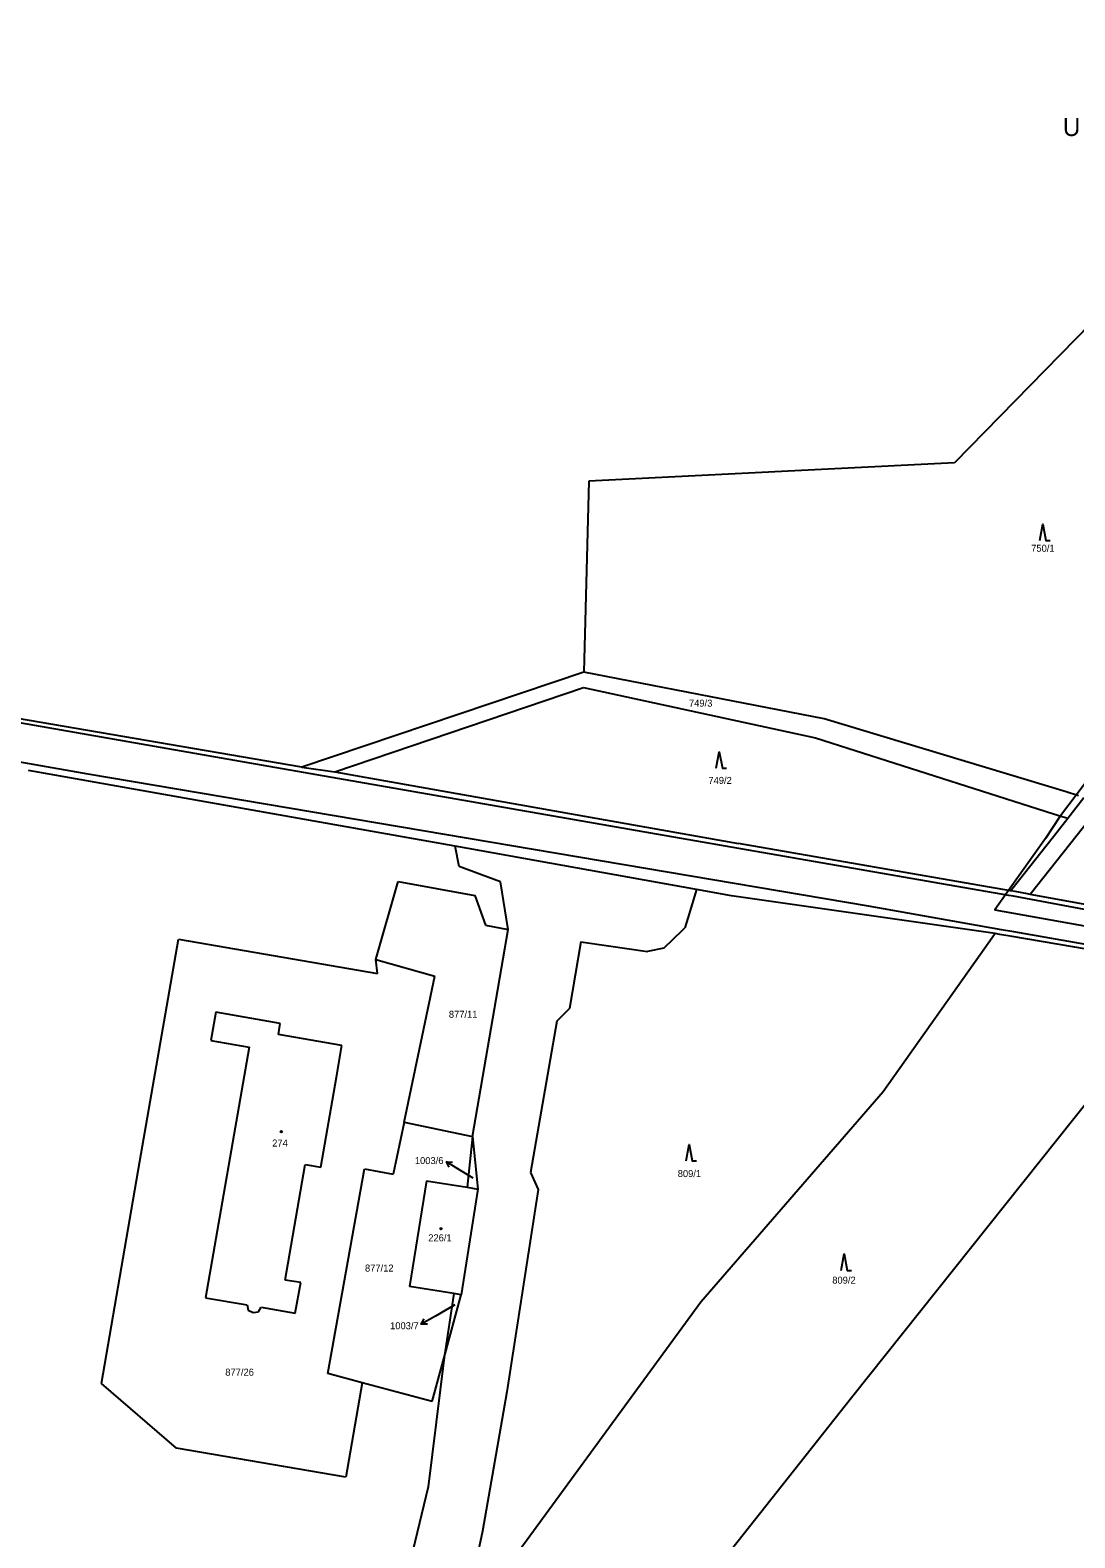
# Model space of a CAD drawing. Extents: x -749173 to -746119, y -1132678 to -1130338.
# Drawn here: x -748729.9 to -748475.9, y -1131881.8 to -1131515.2 of the extents above; entities that cross this region are included whole.
import ezdxf

# ---------------------------------------------------------------- set-up
doc = ezdxf.new("R2010")
doc.units = 0
for name, color, linetype in [('Vrstva 1', 7, 'Continuous'), ('Vrstva 15', 7, 'Continuous'), ('Vrstva 16', 7, 'Continuous'), ('Vrstva 18', 7, 'Continuous'), ('Vrstva 19', 7, 'Continuous'), ('Vrstva 25', 7, 'Continuous'), ('Vrstva 3', 7, 'Continuous'), ('Vrstva 37', 7, 'Continuous'), ('Vrstva 4', 7, 'Continuous'), ('Vrstva 52', 7, 'Continuous'), ('Vrstva 6', 7, 'Continuous')]:
    doc.layers.add(name, color=color, linetype=linetype)

msp = doc.modelspace()

# ---------------------------------------------------------------- linework, layer by layer
at = {"layer": 'Vrstva 1'}
for points in [[(-748595.3, -1131671.34), (-748663.85, -1131694.47)], [(-748536.85, -1131682.69), (-748595.3, -1131671.34)], [(-748655.85, -1131695.53), (-748595.41, -1131675.08)], [(-748595.41, -1131675.08), (-748538.96, -1131687.27)], [(-748663.85, -1131694.47), (-748736.21, -1131682.05)], [(-748477.99, -1131700.43), (-748536.85, -1131682.69)], [(-748538.96, -1131687.27), (-748481.08, -1131705.74)], [(-748626.55, -1131713.65), (-748730.35, -1131695.21)], [(-748663.85, -1131694.47), (-748655.85, -1131695.53)], [(-748655.85, -1131695.53), (-748557.65, -1131712.96)], [(-748475.01, -1131701.42), (-748477.99, -1131700.43)], [(-748477.57, -1131706.86), (-748473.73, -1131701.81)], [(-748470.71, -1131705.15), (-748486.77, -1131725.36)], [(-748481.08, -1131705.74), (-748478.16, -1131706.67)], [(-748480.21, -1131710.19), (-748477.57, -1131706.86)], [(-748478.16, -1131706.67), (-748477.57, -1131706.86)], [(-748489.33, -1131721.72), (-748480.21, -1131710.19)], [(-748625.6, -1131718.56), (-748626.55, -1131713.65)], [(-748567.86, -1131724.16), (-748626.55, -1131713.65)], [(-748491.53, -1131724.49), (-748557.65, -1131712.96)], [(-748620.21, -1131720.57), (-748625.6, -1131718.56)], [(-748645.91, -1131741.23), (-748640.47, -1131722.19)], [(-748640.47, -1131722.19), (-748621.77, -1131725.66)], [(-748615.58, -1131722.3), (-748620.21, -1131720.57)], [(-748613.66, -1131733.87), (-748615.58, -1131722.3)], [(-748491.53, -1131724.49), (-748489.33, -1131721.72)], [(-748621.77, -1131725.66), (-748619.2, -1131732.82)], [(-748567.86, -1131724.16), (-748568.93, -1131727.63)], [(-748559.36, -1131725.7), (-748567.86, -1131724.16)], [(-748495.25, -1131734.91), (-748559.36, -1131725.7)], [(-748490.41, -1131724.69), (-748491.53, -1131724.49)], [(-748487.42, -1131725.24), (-748490.41, -1131724.69)], [(-748486.77, -1131725.36), (-748487.42, -1131725.24)], [(-748449.71, -1131732.09), (-748486.77, -1131725.36)], [(-748568.93, -1131727.63), (-748570.01, -1131731.13)], [(-748622.33, -1131784.2), (-748613.66, -1131733.87)], [(-748619.2, -1131732.82), (-748613.66, -1131733.87)], [(-748575.86, -1131738.44), (-748571.32, -1131734.04)], [(-748571.32, -1131734.04), (-748570.74, -1131733.48)], [(-748570.01, -1131731.13), (-748570.74, -1131733.48)], [(-748703.22, -1131790.24), (-748693.84, -1131736.26)], [(-748693.84, -1131736.26), (-748645.45, -1131744.6)], [(-748596.01, -1131736.92), (-748598.76, -1131753.09)], [(-748596.01, -1131736.92), (-748589.29, -1131737.88)], [(-748495.98, -1131735.94), (-748497.94, -1131738.71)], [(-748495.25, -1131734.91), (-748495.98, -1131735.94)], [(-748494.16, -1131735.1), (-748495.25, -1131734.91)], [(-748491.15, -1131735.61), (-748494.16, -1131735.1)], [(-748446.88, -1131743.14), (-748491.15, -1131735.61)], [(-748645.45, -1131744.6), (-748645.91, -1131741.23)], [(-748645.91, -1131741.23), (-748631.51, -1131745.25)], [(-748589.29, -1131737.88), (-748579.79, -1131739.23)], [(-748575.86, -1131738.44), (-748579.79, -1131739.23)], [(-748497.94, -1131738.71), (-748522.51, -1131773.39)], [(-748530.22, -1131847.71), (-748446.88, -1131743.14)], [(-748639, -1131780.7), (-748631.51, -1131745.25)], [(-748684.8, -1131754.01), (-748686, -1131760.89)], [(-748669.12, -1131756.76), (-748684.8, -1131754.01)], [(-748598.76, -1131753.09), (-748601.83, -1131756.17)], [(-748669.57, -1131759.44), (-748669.12, -1131756.76)], [(-748654.12, -1131762.12), (-748669.57, -1131759.44)], [(-748601.83, -1131756.17), (-748608.28, -1131792.96)], [(-748676.67, -1131762.51), (-748687.27, -1131823.45)], [(-748686, -1131760.89), (-748676.67, -1131762.51)], [(-748655.46, -1131769.84), (-748654.12, -1131762.12)], [(-748659.26, -1131791.69), (-748655.46, -1131769.84)], [(-748522.51, -1131773.39), (-748566.84, -1131824.54)], [(-748639, -1131780.7), (-748641.69, -1131793.42)], [(-748639, -1131780.7), (-748622.33, -1131784.2)], [(-748622.33, -1131784.2), (-748623.66, -1131796.58)], [(-748622.33, -1131784.2), (-748621.09, -1131797)], [(-748712.54, -1131844.27), (-748703.22, -1131790.24)], [(-748667.92, -1131819.12), (-748663.03, -1131791.07)], [(-748663.03, -1131791.07), (-748659.26, -1131791.69)], [(-748657.58, -1131841.83), (-748648.65, -1131792.08)], [(-748648.65, -1131792.08), (-748641.69, -1131793.42)], [(-748633.59, -1131794.98), (-748637.66, -1131820.69)], [(-748633.59, -1131794.98), (-748623.66, -1131796.58)], [(-748608.28, -1131792.96), (-748606.43, -1131797.14)], [(-748621.09, -1131797), (-748625.14, -1131822.72)], [(-748623.66, -1131796.58), (-748621.09, -1131797)], [(-748606.43, -1131797.14), (-748614.04, -1131846.34)], [(-748664.13, -1131819.73), (-748667.92, -1131819.12)], [(-748665.45, -1131827.18), (-748664.13, -1131819.73)], [(-748626.9, -1131822.43), (-748637.66, -1131820.69)], [(-748687.27, -1131823.45), (-748677.12, -1131825.18)], [(-748677.12, -1131825.18), (-748676.88, -1131826.44)], [(-748674.42, -1131826.86), (-748673.78, -1131825.75)], [(-748673.78, -1131825.75), (-748665.45, -1131827.18)], [(-748626.9, -1131822.43), (-748629.25, -1131837.95)], [(-748629.25, -1131837.95), (-748625.14, -1131822.72)], [(-748625.14, -1131822.72), (-748626.9, -1131822.43)], [(-748566.84, -1131824.54), (-748622.94, -1131901.25)], [(-748676.88, -1131826.44), (-748675.72, -1131827.04)], [(-748675.72, -1131827.04), (-748674.42, -1131826.86)], [(-748629.25, -1131837.95), (-748633.13, -1131869.43)], [(-748632.15, -1131848.67), (-748629.25, -1131837.95)], [(-748649.18, -1131844.09), (-748657.58, -1131841.83)], [(-748694.31, -1131859.98), (-748712.54, -1131844.27)], [(-748649.18, -1131844.09), (-748653.15, -1131867.07)], [(-748632.15, -1131848.67), (-748649.18, -1131844.09)], [(-748614.04, -1131846.34), (-748619.93, -1131880.21)], [(-748577.39, -1131907.29), (-748530.22, -1131847.71)], [(-748653.15, -1131867.07), (-748694.31, -1131859.98)], [(-748633.13, -1131869.43), (-748643.23, -1131911.14)], [(-748619.93, -1131880.21), (-748623.85, -1131898.44)]]:
    msp.add_lwpolyline(points, dxfattribs=at)
at = {"layer": 'Vrstva 16'}
for p, q in [((-748628, -1131791.72), (-748628.72, -1131790.41)), ((-748633.33, -1131829.88), (-748634.83, -1131829.88))]:
    msp.add_line(p, q, dxfattribs=at)
for points in [[(-748625.3, -1131792.48), (-748628.72, -1131790.41), (-748627.22, -1131790.44)], [(-748622.23, -1131794.34), (-748625.3, -1131792.48)], [(-748626.63, -1131825.14), (-748631.37, -1131827.88)], [(-748631.37, -1131827.88), (-748634.83, -1131829.88), (-748634.08, -1131828.58)]]:
    msp.add_lwpolyline(points, dxfattribs=at)
at = {"layer": 'Vrstva 25'}
for points in [[(-748484.41, -1131639.36), (-748483.66, -1131635.36), (-748482.91, -1131639.36), (-748481.91, -1131639.36)], [(-748563.11, -1131694.71), (-748562.36, -1131690.71), (-748561.61, -1131694.71), (-748560.61, -1131694.71)], [(-748570.41, -1131790.13), (-748569.66, -1131786.13), (-748568.91, -1131790.13), (-748567.91, -1131790.13)], [(-748532.72, -1131816.77), (-748531.97, -1131812.77), (-748531.22, -1131816.77), (-748530.22, -1131816.77)]]:
    msp.add_lwpolyline(points, dxfattribs=at)
for centre in [(-748668.86, -1131783.04), (-748630.03, -1131806.66)]:
    msp.add_circle(centre, 0.175, dxfattribs=at)
at = {"layer": 'Vrstva 3'}
for points in [[(-748684.8, -1131754.01), (-748686, -1131760.89)], [(-748669.12, -1131756.76), (-748684.8, -1131754.01)], [(-748669.57, -1131759.44), (-748669.12, -1131756.76)], [(-748654.12, -1131762.12), (-748669.57, -1131759.44)], [(-748676.67, -1131762.51), (-748687.27, -1131823.45)], [(-748686, -1131760.89), (-748676.67, -1131762.51)], [(-748655.46, -1131769.84), (-748654.12, -1131762.12)], [(-748659.26, -1131791.69), (-748655.46, -1131769.84)], [(-748667.92, -1131819.12), (-748663.03, -1131791.07)], [(-748663.03, -1131791.07), (-748659.26, -1131791.69)], [(-748633.59, -1131794.98), (-748637.66, -1131820.69)], [(-748633.59, -1131794.98), (-748623.66, -1131796.58)], [(-748621.09, -1131797), (-748625.14, -1131822.72)], [(-748623.66, -1131796.58), (-748621.09, -1131797)], [(-748664.13, -1131819.73), (-748667.92, -1131819.12)], [(-748665.45, -1131827.18), (-748664.13, -1131819.73)], [(-748626.9, -1131822.43), (-748637.66, -1131820.69)], [(-748687.27, -1131823.45), (-748677.12, -1131825.18)], [(-748677.12, -1131825.18), (-748676.88, -1131826.44)], [(-748674.42, -1131826.86), (-748673.78, -1131825.75)], [(-748673.78, -1131825.75), (-748665.45, -1131827.18)], [(-748625.14, -1131822.72), (-748626.9, -1131822.43)], [(-748676.88, -1131826.44), (-748675.72, -1131827.04)], [(-748675.72, -1131827.04), (-748674.42, -1131826.86)]]:
    msp.add_lwpolyline(points, dxfattribs=at)
at = {"layer": 'Vrstva 37'}
for centre in [(-748668.86, -1131783.04), (-748630.03, -1131806.66)]:
    msp.add_circle(centre, 0.175, dxfattribs=at)
at = {"layer": 'Vrstva 4'}
for points in [[(-748715.86, -1131696.14), (-748832.79, -1131675.57)], [(-748673.67, -1131693.98), (-748777.47, -1131675.82)], [(-748526.1, -1131728.23), (-748715.86, -1131696.14)], [(-748579.03, -1131710.48), (-748673.67, -1131693.98)], [(-748491.96, -1131725.62), (-748579.03, -1131710.48)], [(-748490.82, -1131725.83), (-748491.96, -1131725.62)], [(-748487.83, -1131726.39), (-748490.82, -1131725.83)], [(-748460.54, -1131731.48), (-748487.83, -1131726.39)], [(-748493.74, -1131733.94), (-748526.1, -1131728.23)], [(-748490.74, -1131734.47), (-748493.74, -1131733.94)], [(-748408.71, -1131748.93), (-748490.74, -1131734.47)]]:
    msp.add_lwpolyline(points, dxfattribs=at)
at = {"layer": 'Vrstva 52'}
msp.add_lwpolyline([(-748357.12, -1131515.25), (-748352.06, -1131517.87), (-748352.87, -1131520.37), (-748353.43, -1131521.08), (-748364.81, -1131535.62), (-748376.61, -1131558.11), (-748377.7, -1131560.19), (-748382.25, -1131568.87), (-748381.71, -1131569.51), (-748380.12, -1131571.37), (-748381.37, -1131575.25), (-748383.76, -1131578.45), (-748385.93, -1131581.36), (-748439.25, -1131653), (-748475.57, -1131701.23), (-748479.37, -1131706.28), (-748479.62, -1131706.62), (-748483, -1131711.75), (-748492.01, -1131724.4), (-748495.37, -1131729.12), (-748404.08, -1131745.39), (-748375.44, -1131750.5), (-748362.92, -1131752.83), (-748327.81, -1131759.37)], dxfattribs=at)
at = {"layer": 'Vrstva 6'}
for points in [[(-748468.46, -1131582.9), (-748505.15, -1131620.41)], [(-748505.15, -1131620.41), (-748594.1, -1131624.89)], [(-748594.1, -1131624.89), (-748595.3, -1131671.34)]]:
    msp.add_lwpolyline(points, dxfattribs=at)

# ---------------------------------------------------------------- texts
at = {"layer": 'Vrstva 15'}
msp.add_text('U fialovny', height=4.4, dxfattribs=at).set_placement((-748478.81, -1131540.99))
at = {"layer": 'Vrstva 16'}
for s, p in [('1003/6', (-748636.38, -1131790.93)), ('1003/7', (-748642.4, -1131831.08))]:
    msp.add_text(s, height=1.7, dxfattribs=at).set_placement(p)
at = {"layer": 'Vrstva 18'}
for s, height, p in [('750/1', 1.7, (-748486.51, -1131642.06)), ('749/3', 1.7, (-748569.72, -1131679.72)), ('749/2', 1.7, (-748565, -1131698.5)), ('877/11', 1.7, (-748628.11, -1131755.37)), ('809/1', 1.7, (-748572.46, -1131794.09)), ('1003/6', 0.1, (-748622.45, -1131794.34)), ('877/12', 1.7, (-748648.51, -1131817.06)), ('809/2', 1.7, (-748534.88, -1131820)), ('1003/7', 0.1, (-748626.85, -1131825.14)), ('877/26', 1.7, (-748682.48, -1131842.37))]:
    msp.add_text(s, height=height, dxfattribs=at).set_placement(p)
at = {"layer": 'Vrstva 19'}
for s, p in [('274', (-748671.07, -1131786.66)), ('226/1', (-748633.12, -1131809.7))]:
    msp.add_text(s, height=1.7, dxfattribs=at).set_placement(p)

doc.saveas('drawing.dxf')
